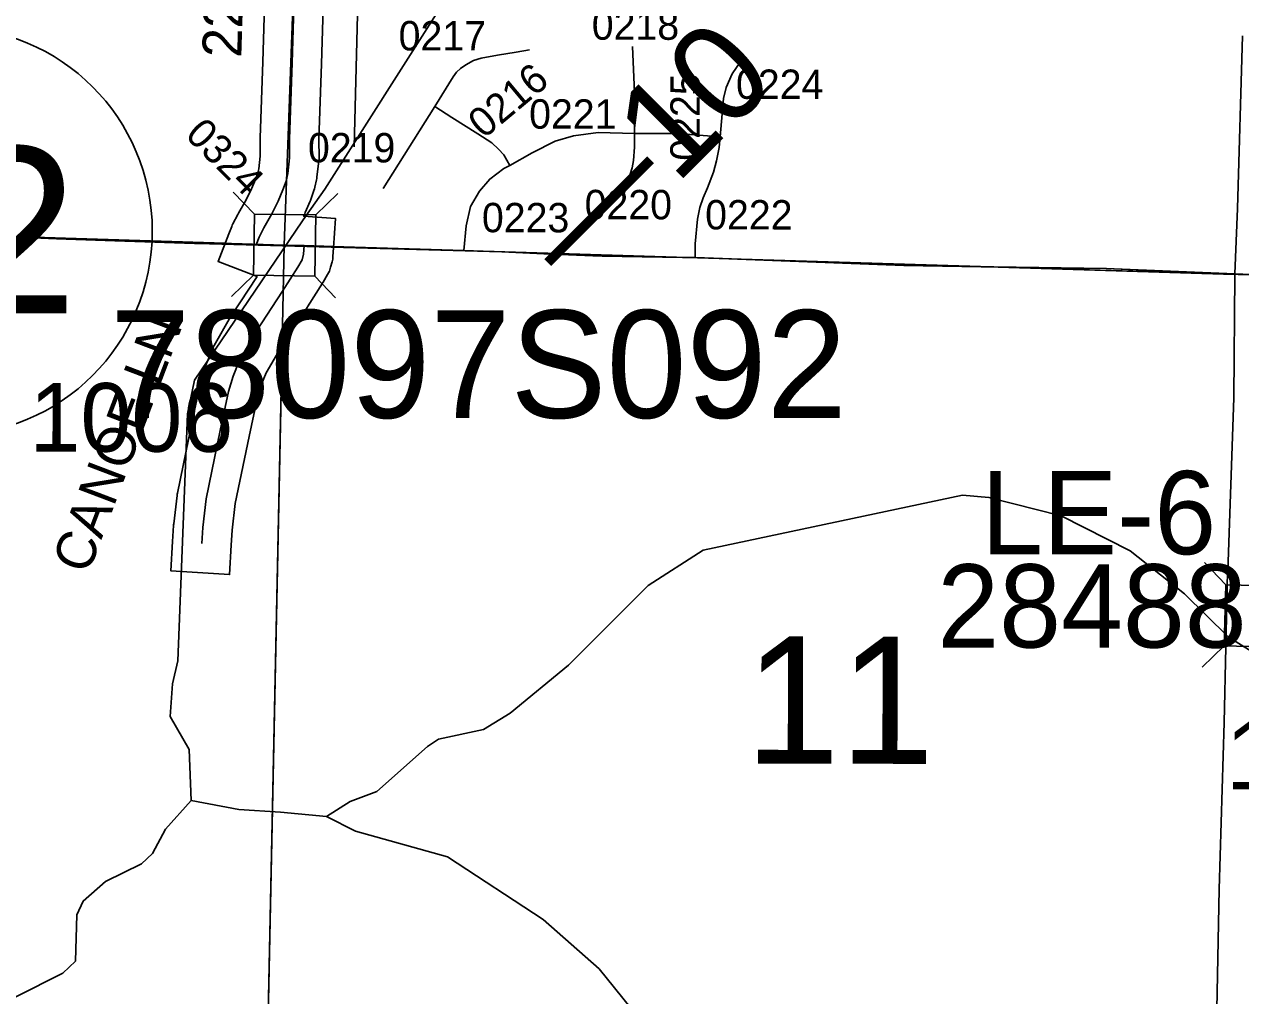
# Model space of a CAD drawing. Extents: x -132.8 to -73.3, y -60 to -26.
# Drawn here: x -118.243 to -117, y -52.147 to -51.155 of the extents above; entities that cross this region are included whole.
import ezdxf

# ---------------------------------------------------------------- set-up
doc = ezdxf.new("R2010")
doc.units = 0
for name, color, linetype in [('tdCoDirctArrow', 7, 'Continuous'), ('tdCoHydroRiver', 7, 'Continuous'), ('tdCoPriCL', 7, 'Continuous'), ('tdCoPrimary', 7, 'Continuous'), ('tdCoPriNonDiv', 7, 'Continuous'), ('tdCoPriNonDivCL', 7, 'Continuous'), ('tdCoSecRdNmbr', 7, 'Continuous'), ('tdCoSecRdTxt', 7, 'Continuous'), ('tdCoSecRteBand', 7, 'Continuous'), ('tdCoSecRteCL', 7, 'Continuous'), ('tdCoSectLine', 7, 'Continuous'), ('tdCoSectLinePart', 7, 'Continuous'), ('tdCoSectNmbr', 7, 'Continuous'), ('tdCoShieldStRte', 7, 'Continuous'), ('tdCoStrucNonDivPri', 7, 'Continuous'), ('tdCoStrucPriMaintName', 7, 'Continuous'), ('tdCoStrucSec', 7, 'Continuous'), ('tdCoStrucSecCoName', 7, 'Continuous'), ('tdCoStrucSecFHWANum', 7, 'Continuous'), ('tdCoSurfBitum', 7, 'Continuous'), ('tdCoSurfConcUnbanded', 7, 'Continuous'), ('tdCoSurfGravel', 7, 'Continuous'), ('tdStHwyPriRefPost1', 7, 'Continuous'), ('tdStHwyPriRefPost5', 7, 'Continuous')]:
    doc.layers.add(name, color=color, linetype=linetype)

msp = doc.modelspace()

# ---------------------------------------------------------------- linework, layer by layer
at = {"layer": 'tdCoDirctArrow'}
msp.add_lwpolyline([(-117.9058, -51.2802), (-117.8983, -50.9834)], dxfattribs=at)
at = {"layer": 'tdCoHydroRiver'}
for points in [[(-117.3063, -50.4583), (-117.3485, -50.5029), (-117.4204, -50.594), (-117.4625, -50.6339), (-117.4758, -50.6588), (-117.4895, -50.6979), (-117.502, -50.7512), (-117.507, -50.7621), (-117.6532, -50.9175), (-117.7007, -50.9809), (-117.7236, -51.0119), (-117.7481, -51.0396), (-117.817, -51.1372), (-117.9356, -51.3233), (-117.9553, -51.3512), (-117.9586, -51.3558), (-118.0687, -51.5185), (-118.0759, -51.553), (-118.0858, -51.8052), (-118.0912, -51.8287), (-118.0937, -51.8618), (-118.0741, -51.8955), (-118.0723, -51.9476)], [(-117.1835, -51.6569), (-117.2574, -51.6382), (-117.2842, -51.6359), (-117.5493, -51.6919), (-117.6055, -51.7282), (-117.6866, -51.8096), (-117.7463, -51.8585), (-117.7736, -51.8751), (-117.8196, -51.885), (-117.8309, -51.8925), (-117.8826, -51.9385), (-117.9097, -51.9488), (-117.9338, -51.9639)], [(-116.9786, -51.8019), (-117.0128, -51.7805), (-117.0574, -51.7367), (-117.1131, -51.6927), (-117.1835, -51.6569)], [(-118.0723, -51.9476), (-118.0983, -51.9768), (-118.1116, -52.0017), (-118.123, -52.0125), (-118.1597, -52.0304), (-118.1824, -52.0503), (-118.1891, -52.0643), (-118.1903, -52.1116), (-118.2033, -52.1239), (-118.3489, -52.1973), (-118.3717, -52.2251), (-118.3772, -52.2533), (-118.3822, -52.2611), (-118.395, -52.2686), (-118.4409, -52.2737), (-118.4664, -52.2841), (-118.502, -52.3162), (-118.5137, -52.338), (-118.5268, -52.355), (-118.5411, -52.3594), (-118.7169, -52.5014)], [(-117.9338, -51.9639), (-117.9811, -51.9595), (-118.0236, -51.9568), (-118.0723, -51.9476)], [(-117.2256, -52.4548), (-117.252, -52.4383), (-117.3447, -52.4216), (-117.3724, -52.394), (-117.4223, -52.3706), (-117.5321, -52.2871), (-117.5596, -52.2533), (-117.5913, -52.1988), (-117.6555, -52.1197), (-117.7125, -52.0693), (-117.8102, -52.0051), (-117.9042, -51.9789), (-117.9338, -51.9639)]]:
    msp.add_lwpolyline(points, dxfattribs=at)
at = {"layer": 'tdCoPriCL'}
msp.add_lwpolyline([(-116.9767, -51.4114), (-117.0027, -51.4105), (-117.0146, -51.4099), (-117.0478, -51.4082), (-117.0767, -51.407), (-117.1376, -51.4043), (-117.189, -51.4038), (-117.2067, -51.4036), (-117.234, -51.4033), (-117.2455, -51.4031), (-117.2653, -51.4027), (-117.3443, -51.4013), (-117.4284, -51.3981), (-117.5569, -51.3933), (-117.6523, -51.392), (-117.6618, -51.3915), (-117.7121, -51.3894), (-117.7549, -51.3875), (-117.7941, -51.3862), (-117.8834, -51.3833), (-117.917, -51.3823), (-117.9571, -51.3811), (-117.9744, -51.3806), (-118.0062, -51.3801), (-118.0533, -51.3794), (-118.0689, -51.3789), (-118.1297, -51.3769), (-118.1502, -51.3762), (-118.2099, -51.3742), (-118.2991, -51.3705)], dxfattribs=at)
at = {"layer": 'tdCoPrimary'}
for points in [[(-118.3586, -51.369), (-118.2988, -51.3705), (-118.2095, -51.3742), (-118.1498, -51.3762), (-118.0685, -51.3789)], [(-118.3586, -51.369), (-118.2988, -51.3705), (-118.2095, -51.3742), (-118.1498, -51.3762), (-118.0685, -51.3789)], [(-118.2988, -51.3705), (-118.2095, -51.3742), (-118.1498, -51.3762), (-118.0685, -51.3789), (-118.0529, -51.3794), (-118.0058, -51.3801), (-117.974, -51.3806), (-117.9567, -51.3811), (-117.9166, -51.3823), (-117.883, -51.3833), (-117.7937, -51.3862), (-117.7545, -51.3875), (-117.7117, -51.3894), (-117.6519, -51.392), (-117.5573, -51.3933), (-117.5496, -51.3934), (-117.428, -51.3981), (-117.3439, -51.4013), (-117.2451, -51.4031), (-117.2337, -51.4033), (-117.1372, -51.4043), (-117.0764, -51.407), (-117.0475, -51.4082), (-117.0023, -51.4105), (-116.9763, -51.4114)], [(-118.0685, -51.3789), (-118.0529, -51.3794), (-118.0058, -51.3801), (-117.974, -51.3806), (-117.9567, -51.3811), (-117.9166, -51.3823)], [(-118.0685, -51.3789), (-118.0529, -51.3794), (-118.0058, -51.3801), (-117.974, -51.3806), (-117.9567, -51.3811), (-117.9166, -51.3823)], [(-117.9166, -51.3823), (-117.883, -51.3833), (-117.7937, -51.3862), (-117.7545, -51.3875), (-117.7117, -51.3894)], [(-117.9166, -51.3823), (-117.883, -51.3833), (-117.7937, -51.3862), (-117.7545, -51.3875), (-117.7117, -51.3894)], [(-117.7117, -51.3894), (-117.6519, -51.392), (-117.5573, -51.3933), (-117.5496, -51.3934), (-117.428, -51.3981), (-117.3439, -51.4013), (-117.2451, -51.4031)], [(-117.7117, -51.3894), (-117.6519, -51.392), (-117.5573, -51.3933), (-117.5496, -51.3934), (-117.428, -51.3981), (-117.3439, -51.4013), (-117.2451, -51.4031)], [(-117.2451, -51.4031), (-117.2337, -51.4033), (-117.1372, -51.4043), (-117.0764, -51.407)], [(-117.2451, -51.4031), (-117.2337, -51.4033), (-117.1372, -51.4043), (-117.0764, -51.407)], [(-117.0764, -51.407), (-117.0475, -51.4082), (-117.0023, -51.4105), (-116.9763, -51.4114), (-116.9318, -51.4129), (-116.8366, -51.4159), (-116.8031, -51.4167)], [(-117.0764, -51.407), (-117.0475, -51.4082), (-117.0023, -51.4105), (-116.9763, -51.4114), (-116.9318, -51.4129), (-116.8366, -51.4159), (-116.8031, -51.4167)]]:
    msp.add_lwpolyline(points, dxfattribs=at)
at = {"layer": 'tdCoPriNonDiv'}
msp.add_lwpolyline([(-119.3781, -51.323), (-119.2533, -51.3338), (-119.178, -51.3375), (-119.0616, -51.3419), (-118.9287, -51.352), (-118.8478, -51.3564), (-118.7115, -51.3584), (-118.5248, -51.3661), (-118.2991, -51.3705), (-118.0533, -51.3794), (-117.7549, -51.3875), (-117.6523, -51.392), (-117.5499, -51.3934), (-117.3443, -51.4013), (-117.1376, -51.4043), (-116.9322, -51.4129), (-116.5507, -51.4255), (-116.4538, -51.4275), (-116.2691, -51.4329), (-116.1832, -51.4339), (-115.9401, -51.443), (-115.7512, -51.4472), (-115.4279, -51.4583), (-115.2528, -51.461)], dxfattribs=at)
at = {"layer": 'tdCoPriNonDivCL'}
msp.add_lwpolyline([(-118.2991, -51.3705), (-118.2099, -51.3742), (-118.1502, -51.3762), (-118.0689, -51.3789), (-118.0533, -51.3794), (-118.0062, -51.3801), (-117.9744, -51.3806), (-117.9571, -51.3811), (-117.917, -51.3823), (-117.8834, -51.3833), (-117.7941, -51.3862), (-117.7549, -51.3875), (-117.7121, -51.3894), (-117.6523, -51.392), (-117.5577, -51.3933), (-117.5499, -51.3934), (-117.4284, -51.3981), (-117.3443, -51.4013), (-117.2455, -51.4031), (-117.234, -51.4033), (-117.1376, -51.4043), (-117.0767, -51.407), (-117.0478, -51.4082), (-117.0027, -51.4105), (-116.9767, -51.4114)], dxfattribs=at)
msp.add_lwpolyline([(-118.2991, -51.3705), (-118.2099, -51.3742), (-118.1502, -51.3762), (-118.0689, -51.3789), (-118.0533, -51.3794), (-118.0062, -51.3801), (-117.9744, -51.3806), (-117.9571, -51.3811), (-117.917, -51.3823), (-117.8834, -51.3833), (-117.7941, -51.3862), (-117.7549, -51.3875), (-117.7121, -51.3894), (-117.6523, -51.392), (-117.5577, -51.3933), (-117.5499, -51.3934), (-117.4284, -51.3981), (-117.3443, -51.4013), (-117.2455, -51.4031), (-117.234, -51.4033), (-117.1376, -51.4043), (-117.0767, -51.407), (-117.0478, -51.4082), (-117.0027, -51.4105), (-116.9767, -51.4114)], dxfattribs=at)
at = {"layer": 'tdCoSecRteBand'}
for points in [[(-117.9369, -51.1268), (-117.939, -51.1954), (-117.939, -51.1955), (-117.939, -51.1956), (-117.9417, -51.2726), (-117.9416, -51.2913), (-117.9416, -51.2931), (-117.9418, -51.2949), (-117.9437, -51.3109), (-117.9439, -51.3124), (-117.9442, -51.3139), (-117.9459, -51.3215), (-117.9463, -51.3232), (-117.9468, -51.3249), (-117.95, -51.334), (-117.9503, -51.3349), (-117.9507, -51.3358), (-117.9556, -51.3474), (-117.956, -51.3485), (-117.9565, -51.3496), (-117.9573, -51.351), (-117.9246, -51.3534), (-117.9268, -51.3833), (-117.9274, -51.3921), (-117.9276, -51.3948), (-117.9283, -51.3975), (-117.9298, -51.4032), (-117.9308, -51.4071), (-117.9329, -51.4106), (-117.9373, -51.4183), (-117.9376, -51.4188), (-117.938, -51.4193), (-117.9535, -51.4437), (-117.9536, -51.4439), (-117.9537, -51.4441), (-117.9804, -51.4846), (-117.9957, -51.5111), (-118.001, -51.5244), (-118.0049, -51.5374), (-118.0131, -51.576), (-118.0271, -51.6445), (-118.0303, -51.6715), (-118.0312, -51.6869), (-118.033, -51.7169), (-118.0929, -51.7132), (-118.0911, -51.6833), (-118.0901, -51.667), (-118.0901, -51.6661), (-118.09, -51.6653), (-118.0865, -51.6362), (-118.0864, -51.6349), (-118.0861, -51.6337), (-118.0718, -51.5639), (-118.0718, -51.5638), (-118.0718, -51.5638), (-118.0634, -51.5238), (-118.0631, -51.5226), (-118.0628, -51.5213), (-118.0581, -51.5058), (-118.0577, -51.5045), (-118.0572, -51.5032), (-118.0505, -51.4867), (-118.0497, -51.4848), (-118.0487, -51.4829), (-118.0319, -51.4538), (-118.0315, -51.4531), (-118.031, -51.4523), (-118.0049, -51.4127), (-118.0447, -51.3972), (-118.0338, -51.3692), (-118.0308, -51.3616), (-118.0302, -51.3601), (-118.0295, -51.3588), (-118.0246, -51.3492), (-118.0243, -51.3486), (-118.024, -51.348), (-118.0161, -51.3343), (-118.0104, -51.3232), (-118.0064, -51.3135), (-118.0041, -51.3069), (-118.0031, -51.3025), (-118.0016, -51.2897), (-118.0017, -51.2723), (-118.0017, -51.2717), (-118.0017, -51.2711), (-117.9989, -51.1935), (-117.9968, -51.1248)], [(-117.0255, -52.2136), (-117.0221, -52.0383), (-117.0221, -52.0382), (-117.0221, -52.0381), (-117.0171, -51.868), (-117.0135, -51.7142), (-117.0134, -51.714), (-117.0134, -51.7138), (-117.0073, -51.5365), (-117.0063, -51.4111), (-117.0063, -51.4106), (-117.0063, -51.41), (-117.0033, -51.3432), (-116.9984, -51.1668)]]:
    msp.add_lwpolyline(points, dxfattribs=at)
at = {"layer": 'tdCoSecRteCL'}
msp.add_line((-117.876, -51.3226), (-117.8234, -51.2389), dxfattribs=at)
for points in [[(-118.0058, -51.3801), (-118.0028, -51.3725), (-117.9979, -51.3629), (-117.9898, -51.3486), (-117.9832, -51.3358), (-117.9784, -51.3242), (-117.9752, -51.3151), (-117.9735, -51.3074), (-117.9716, -51.2914), (-117.9717, -51.2722), (-117.9689, -51.1945), (-117.9669, -51.1258), (-117.9651, -51.0819), (-117.9628, -51.0074), (-117.9614, -50.9549), (-117.9595, -50.881), (-117.9596, -50.8724)], [(-117.8234, -51.2389), (-117.8045, -51.2086), (-117.801, -51.204), (-117.797, -51.2002), (-117.7917, -51.1963), (-117.7837, -51.1921), (-117.7758, -51.1896), (-117.7594, -51.1867), (-117.7401, -51.1835), (-117.7265, -51.1811)], [(-117.6194, -51.2665), (-117.619, -51.2326), (-117.6215, -51.1776)], [(-117.532, -51.2701), (-117.5284, -51.231), (-117.5257, -51.2197), (-117.5196, -51.2057), (-117.5077, -51.1882)], [(-117.8234, -51.2389), (-117.8059, -51.2503), (-117.7795, -51.2668), (-117.765, -51.2762), (-117.7581, -51.2826), (-117.7529, -51.2883), (-117.7467, -51.2991)], [(-117.7467, -51.2991), (-117.7238, -51.2863), (-117.7004, -51.2745), (-117.6816, -51.2691), (-117.6565, -51.2656), (-117.6194, -51.2665), (-117.6194, -51.2665)], [(-117.6299, -51.3275), (-117.6217, -51.3016), (-117.6202, -51.2942), (-117.6195, -51.2807), (-117.6194, -51.2665)], [(-117.6194, -51.2665), (-117.6185, -51.2665), (-117.5754, -51.2665), (-117.532, -51.2701)], [(-117.5573, -51.3933), (-117.5573, -51.3793), (-117.5549, -51.354), (-117.5525, -51.3423), (-117.5491, -51.3323), (-117.5447, -51.3221), (-117.5386, -51.3059), (-117.5356, -51.2946), (-117.533, -51.2808), (-117.532, -51.2701)], [(-117.7937, -51.3862), (-117.7914, -51.3608), (-117.7867, -51.3411), (-117.7778, -51.3255), (-117.7672, -51.3132), (-117.7527, -51.3024), (-117.7467, -51.2991)], [(-118.0612, -51.6851), (-118.0602, -51.6688), (-118.0567, -51.6397), (-118.0424, -51.5699), (-118.034, -51.53), (-118.0294, -51.5144), (-118.0227, -51.4979), (-118.0059, -51.4688), (-117.9788, -51.4276), (-117.9633, -51.4032), (-117.9588, -51.3956), (-117.9573, -51.3899), (-117.9567, -51.3811)]]:
    msp.add_lwpolyline(points, dxfattribs=at)
at = {"layer": 'tdCoSectLine'}
for points in [[(-117.9772, -51.3806), (-117.9423, -50.429)], [(-118.9664, -51.3494), (-117.9772, -51.3806)], [(-117.9979, -52.3812), (-117.9979, -52.378), (-117.9772, -51.3806)], [(-117.9772, -51.3806), (-116.9767, -51.4114)]]:
    msp.add_lwpolyline(points, dxfattribs=at)
at = {"layer": 'tdCoSectLinePart'}
for points in [[(-118.5583, -51.3623), (-118.0378, -51.3787)], [(-117.9271, -51.3821), (-117.0067, -51.4104)], [(-117.9976, -52.3649), (-117.9793, -51.4823)]]:
    msp.add_lwpolyline(points, dxfattribs=at)
at = {"layer": 'tdCoShieldStRte'}
msp.add_circle((-118.3204, -51.3663), 0.2085, dxfattribs=at)
at = {"layer": 'tdCoStrucNonDivPri'}
for points in [[(-118.0292, -51.3264), (-118.0075, -51.3488), (-117.9449, -51.3498)], [(-117.9224, -51.328), (-117.9449, -51.3498), (-117.9459, -51.4123)], [(-118.0309, -51.4331), (-118.0084, -51.4114), (-118.0075, -51.3488)], [(-117.9246, -51.4343), (-117.9459, -51.4123), (-118.0084, -51.4114)]]:
    msp.add_lwpolyline(points, dxfattribs=at)
at = {"layer": 'tdCoStrucSec'}
for points in [[(-118.0292, -51.3264), (-118.0075, -51.3488), (-117.9449, -51.3498)], [(-117.9224, -51.328), (-117.9449, -51.3498), (-117.9459, -51.4123)], [(-118.0309, -51.4331), (-118.0084, -51.4114), (-118.0075, -51.3488)], [(-117.9246, -51.4343), (-117.9459, -51.4123), (-118.0084, -51.4114)], [(-117.037, -51.7047), (-117.0154, -51.7273), (-116.9529, -51.7288)], [(-117.0396, -51.8115), (-117.0169, -51.7899), (-117.0154, -51.7273)], [(-116.9328, -51.814), (-116.9544, -51.7914), (-117.0169, -51.7899)]]:
    msp.add_lwpolyline(points, dxfattribs=at)
at = {"layer": 'tdCoSurfBitum'}
msp.add_lwpolyline([(-118.0058, -51.3801), (-118.0028, -51.3725), (-117.9979, -51.3629), (-117.9898, -51.3486), (-117.9832, -51.3358), (-117.9784, -51.3242), (-117.9752, -51.3151), (-117.9735, -51.3074), (-117.9716, -51.2914), (-117.9717, -51.2722), (-117.9689, -51.1945), (-117.9669, -51.1258), (-117.9651, -51.0819), (-117.9628, -51.0074), (-117.9614, -50.9549), (-117.9595, -50.881), (-117.9596, -50.8724)], dxfattribs=at)
at = {"layer": 'tdCoSurfConcUnbanded'}
msp.add_line((-117.876, -51.3226), (-117.8234, -51.2389), dxfattribs=at)
for points in [[(-117.8234, -51.2389), (-117.8045, -51.2086), (-117.801, -51.204), (-117.797, -51.2002), (-117.7917, -51.1963), (-117.7837, -51.1921), (-117.7758, -51.1896), (-117.7594, -51.1867), (-117.7401, -51.1835), (-117.7265, -51.1811)], [(-117.6194, -51.2665), (-117.619, -51.2326), (-117.6215, -51.1776)], [(-117.532, -51.2701), (-117.5284, -51.231), (-117.5257, -51.2197), (-117.5196, -51.2057), (-117.5077, -51.1882)], [(-117.8234, -51.2389), (-117.8059, -51.2503), (-117.7795, -51.2668), (-117.765, -51.2762), (-117.7581, -51.2826), (-117.7529, -51.2883), (-117.7467, -51.2991)], [(-117.7467, -51.2991), (-117.7238, -51.2863), (-117.7004, -51.2745), (-117.6816, -51.2691), (-117.6565, -51.2656), (-117.6194, -51.2665), (-117.6194, -51.2665)], [(-117.6299, -51.3275), (-117.6217, -51.3016), (-117.6202, -51.2942), (-117.6195, -51.2807), (-117.6194, -51.2665)], [(-117.6194, -51.2665), (-117.6185, -51.2665), (-117.5754, -51.2665), (-117.532, -51.2701)], [(-117.5573, -51.3933), (-117.5573, -51.3793), (-117.5549, -51.354), (-117.5525, -51.3423), (-117.5491, -51.3323), (-117.5447, -51.3221), (-117.5386, -51.3059), (-117.5356, -51.2946), (-117.533, -51.2808), (-117.532, -51.2701)], [(-117.7937, -51.3862), (-117.7914, -51.3608), (-117.7867, -51.3411), (-117.7778, -51.3255), (-117.7672, -51.3132), (-117.7527, -51.3024), (-117.7467, -51.2991)]]:
    msp.add_lwpolyline(points, dxfattribs=at)
at = {"layer": 'tdCoSurfGravel'}
msp.add_lwpolyline([(-118.0612, -51.6851), (-118.0602, -51.6688), (-118.0567, -51.6397), (-118.0424, -51.5699), (-118.034, -51.53), (-118.0294, -51.5144), (-118.0227, -51.4979), (-118.0059, -51.4688), (-117.9788, -51.4276), (-117.9633, -51.4032), (-117.9588, -51.3956), (-117.9573, -51.3899), (-117.9567, -51.3811)], dxfattribs=at)

# ---------------------------------------------------------------- texts
at = {"layer": 'tdCoSecRdNmbr'}
for s, height, rotation, p in [('0218', 0.03, 359.9124, (-117.663, -51.1708)), ('0217', 0.03, 359.9124, (-117.8603, -51.1817)), ('0216', 0.03, 39.9124, (-117.7733, -51.2727)), ('0224', 0.03, 359.9124, (-117.5157, -51.2312)), ('0225', 0.03, 89.9124, (-117.5528, -51.2944)), ('0221', 0.03, 359.9124, (-117.727, -51.2616)), ('0324', 0.03, 314.912, (-118.0795, -51.2692)), ('0219', 0.03, 359.9124, (-117.9529, -51.296)), ('0220', 0.03, 359.9124, (-117.6703, -51.3541)), ('0223', 0.03, 359.9124, (-117.7752, -51.3674)), ('0222', 0.03, 359.9124, (-117.5472, -51.3645)), ('1006', 0.07, 359.912, (-118.2374, -51.5913)), ('1202', 0.07, 359.912, (-117.0153, -51.9364))]:
    msp.add_text(s, height=height, rotation=rotation, dxfattribs=at).set_placement(p)
at = {"layer": 'tdCoSecRdTxt'}
for s, rotation, p in [('220TH ST', 88.2652, (-118.021, -51.1894)), ('CANOE LN', 69.1991, (-118.1777, -51.718))]:
    msp.add_text(s, height=0.04, rotation=rotation, dxfattribs=at).set_placement(p)
at = {"layer": 'tdCoSectNmbr'}
msp.add_text('11', height=0.13, rotation=359.9123, dxfattribs=at).set_placement((-117.5065, -51.91))
at = {"layer": 'tdCoShieldStRte'}
msp.add_text('92', height=0.17, dxfattribs=at).set_placement((-118.4411, -51.4502))
at = {"layer": 'tdCoStrucPriMaintName'}
msp.add_text('78097S092', height=0.11, dxfattribs=at).set_placement((-118.1551, -51.557))
msp.add_text('78097S092', height=0.11, dxfattribs=at).set_placement((-118.1551, -51.557))
msp.add_text('78097S092', height=0.11, dxfattribs=at).set_placement((-118.1551, -51.557))
at = {"layer": 'tdCoStrucSecCoName'}
msp.add_text('LE-6', height=0.085, dxfattribs=at).set_placement((-117.2653, -51.6962))
at = {"layer": 'tdCoStrucSecFHWANum'}
msp.add_text('284881', height=0.085, dxfattribs=at).set_placement((-117.3101, -51.7915))
at = {"layer": 'tdStHwyPriRefPost1'}
msp.add_text('‒‒10', height=0.1, rotation=45, dxfattribs=at).set_placement((-117.6819, -51.4245))
at = {"layer": 'tdStHwyPriRefPost5'}
msp.add_text('‒‒10', height=0.1, rotation=45, dxfattribs=at).set_placement((-117.6819, -51.4245))

doc.saveas('drawing.dxf')
